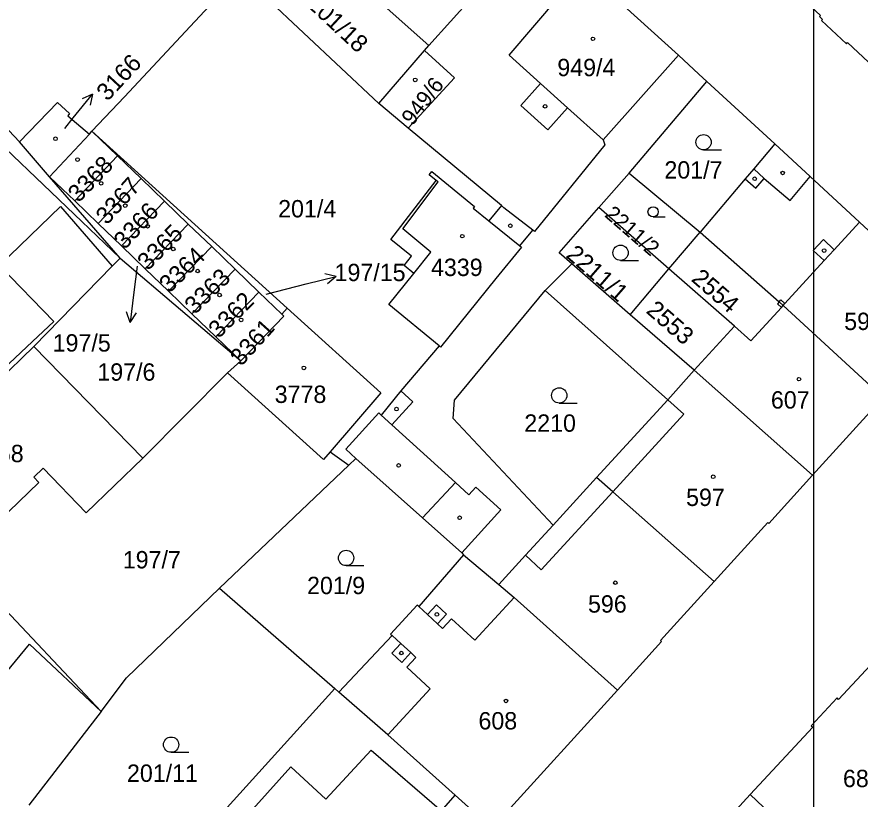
# Model space of a CAD drawing. Extents: x -679220 to -673243, y -1075091 to -1066557.
# Drawn here: x -676328.1 to -676245.5, y -1071250.4 to -1071173.8 of the extents above; entities that cross this region are included whole.
import ezdxf

# ---------------------------------------------------------------- set-up
doc = ezdxf.new("R2010")
doc.units = 0
for name, color, linetype in [('Default', 7, 'Continuous'), ('Hranice parcel', 7, 'Continuous'), ('Parcelní čísla', 7, 'Continuous'), ('Pop  PČ popisy', 7, 'Continuous'), ('Vnitřní kresba', 7, 'Continuous'), ('Značky budov', 7, 'Continuous'), ('Značky kultur', 7, 'Continuous')]:
    doc.layers.add(name, color=color, linetype=linetype)

msp = doc.modelspace()

# ---------------------------------------------------------------- linework, layer by layer
at = {"layer": 'Default'}
msp.add_lwpolyline([(-675625, -1071000), (-675625, -1071500), (-676250, -1071500), (-676250, -1071000)], close=True, dxfattribs=at)
at = {"layer": 'Hranice parcel'}
for p, q in [((-676292.64, -1071182.32), (-676306.23, -1071169.55)), ((-676287.72, -1071176.65), (-676281.09, -1071169.26)), ((-676288.14, -1071177.14), (-676287.72, -1071176.65)), ((-676292.64, -1071182.32), (-676288.14, -1071177.14)), ((-676268.11, -1071189.14), (-676260.49, -1071180.15)), ((-676260.49, -1071180.15), (-676253.82, -1071186.26)), ((-676289.74, -1071184.73), (-676292.64, -1071182.32)), ((-676280.61, -1071192.32), (-676289.74, -1071184.73)), ((-676324.88, -1071189.49), (-676320.96, -1071185.32)), ((-676320.96, -1071185.32), (-676320.73, -1071185.02)), ((-676320.73, -1071185.02), (-676301.59, -1071202.35)), ((-676318.21, -1071187.45), (-676320.73, -1071185.02)), ((-676324.88, -1071189.49), (-676327.84, -1071186.08)), ((-676318.21, -1071187.45), (-676322.42, -1071191.86)), ((-676315.91, -1071189.67), (-676318.21, -1071187.45)), ((-676322.42, -1071191.86), (-676324.88, -1071189.49)), ((-676317.98, -1071197.46), (-676324.88, -1071189.49)), ((-676315.91, -1071189.67), (-676320.11, -1071194.07)), ((-676313.61, -1071191.88), (-676315.91, -1071189.67)), ((-676271.07, -1071192.51), (-676268.11, -1071189.14)), ((-676268.11, -1071189.14), (-676261.15, -1071194.91)), ((-676320.11, -1071194.07), (-676322.42, -1071191.86)), ((-676313.61, -1071191.88), (-676317.84, -1071196.26)), ((-676311.29, -1071194.13), (-676313.61, -1071191.88)), ((-676280.61, -1071192.32), (-676281.84, -1071193.81)), ((-676264.2, -1071198.51), (-676271.07, -1071192.51)), ((-676317.84, -1071196.26), (-676320.11, -1071194.07)), ((-676311.29, -1071194.13), (-676315.51, -1071198.5)), ((-676309, -1071196.33), (-676311.29, -1071194.13)), ((-676264.2, -1071198.51), (-676261.15, -1071194.91)), ((-676261.15, -1071194.91), (-676253.4, -1071201.73)), ((-676315.51, -1071198.5), (-676317.84, -1071196.26)), ((-676309, -1071196.33), (-676313.22, -1071200.7)), ((-676306.71, -1071198.54), (-676309, -1071196.33)), ((-676318.74, -1071198.25), (-676317.98, -1071197.46)), ((-676317.98, -1071197.46), (-676306.15, -1071207.5)), ((-676276.32, -1071200.63), (-676273.72, -1071198.03)), ((-676268, -1071203), (-676273.72, -1071198.03)), ((-676326.41, -1071206.12), (-676318.74, -1071198.25)), ((-676313.22, -1071200.7), (-676315.51, -1071198.5)), ((-676306.71, -1071198.54), (-676310.94, -1071202.9)), ((-676304.38, -1071200.79), (-676306.71, -1071198.54)), ((-676268, -1071203), (-676264.2, -1071198.51)), ((-676257.78, -1071204.12), (-676264.2, -1071198.51)), ((-676310.94, -1071202.9), (-676313.22, -1071200.7)), ((-676304.38, -1071200.79), (-676308.6, -1071205.15)), ((-676302.14, -1071202.95), (-676304.38, -1071200.79)), ((-676286.73, -1071206.05), (-676291.66, -1071202.01)), ((-676308.6, -1071205.15), (-676310.94, -1071202.9)), ((-676301.59, -1071202.35), (-676302.14, -1071202.95)), ((-676261.73, -1071208.44), (-676268, -1071203)), ((-676257.78, -1071204.12), (-676261.73, -1071208.44)), ((-676306.15, -1071207.5), (-676308.6, -1071205.15)), ((-676339.24, -1071218.44), (-676326.41, -1071206.12)), ((-676315.76, -1071217.04), (-676326.41, -1071206.12)), ((-676307.44, -1071208.7), (-676306.15, -1071207.5)), ((-676315.76, -1071217.04), (-676307.44, -1071208.7)), ((-676250.13, -1071218.72), (-676261.73, -1071208.44)), ((-676250.13, -1071218.72), (-676243.22, -1071211.1)), ((-676297.38, -1071216.42), (-676295.56, -1071217.72)), ((-676295.56, -1071217.72), (-676294.87, -1071217.07)), ((-676308.23, -1071229.78), (-676295.56, -1071217.72)), ((-676308.23, -1071229.78), (-676296.95, -1071239.61)), ((-676326.84, -1071235.25), (-676319.81, -1071241.86)), ((-676296.54, -1071239.97), (-676296.95, -1071239.61)), ((-676281.56, -1071253.27), (-676269.23, -1071239.77)), ((-676319.81, -1071241.86), (-676326.9, -1071251.03))]:
    msp.add_line(p, q, dxfattribs=at)
for points in [[(-676261.28, -1071162.3), (-676252.88, -1071170.12), (-676253.02, -1071170.27), (-676249.35, -1071173.7), (-676249.45, -1071173.81), (-676249.16, -1071174.08), (-676249.26, -1071174.19), (-676246.82, -1071176.47), (-676246.72, -1071176.36), (-676238.5, -1071184.04), (-676238.61, -1071184.15), (-676238.42, -1071184.46), (-676236.41, -1071186.34), (-676236.16, -1071186.44), (-676236.06, -1071186.33), (-676235.7, -1071186.67), (-676235.59, -1071186.56), (-676231.81, -1071190.09), (-676230.87, -1071190.84), (-676229.69, -1071191.27), (-676228.42, -1071191.44), (-676227.02, -1071191.16), (-676225.61, -1071190.31)], [(-676302.23, -1071165.27), (-676300.62, -1071166.91), (-676299.71, -1071165.95), (-676287.72, -1071176.65)], [(-676274.24, -1071167.63), (-676272.63, -1071169.11), (-676263.28, -1071177.6)], [(-676308.33, -1071171.79), (-676317.54, -1071181.67), (-676320.73, -1071185.02)], [(-676327.84, -1071186.08), (-676335.77, -1071177.68), (-676338.56, -1071174.86)], [(-676288.14, -1071177.14), (-676285.22, -1071179.8), (-676289.74, -1071184.73)], [(-676263.28, -1071177.6), (-676270.66, -1071185.87), (-676270.47, -1071186.37), (-676277.38, -1071194.84), (-676277.55, -1071194.71), (-676280.37, -1071192.52), (-676280.61, -1071192.32)], [(-676260.49, -1071180.15), (-676261.28, -1071179.44), (-676263.28, -1071177.6)], [(-676327.84, -1071186.08), (-676324.09, -1071182.22), (-676322.92, -1071183.31), (-676323.1, -1071183.51), (-676320.96, -1071185.32)], [(-676253.82, -1071186.26), (-676255.89, -1071188.7), (-676256.75, -1071189.71), (-676261.15, -1071194.91)], [(-676253.82, -1071186.26), (-676250.38, -1071189.45), (-676245.54, -1071193.94), (-676235.82, -1071202.93)], [(-676291.66, -1071202.01), (-676289.19, -1071198.96), (-676290.14, -1071198.18), (-676289.41, -1071197.27), (-676291.46, -1071195.63), (-676287, -1071189.86), (-676287.68, -1071189.3), (-676287.42, -1071188.96), (-676283.24, -1071192.4), (-676283.38, -1071192.57), (-676281.84, -1071193.81)], [(-676344.83, -1071212.63), (-676340.37, -1071208.34), (-676329.82, -1071198.19), (-676323.81, -1071192.41), (-676318.74, -1071198.25)], [(-676273.72, -1071198.03), (-676274.97, -1071196.95), (-676271.07, -1071192.51)], [(-676281.84, -1071193.81), (-676278.81, -1071196.26), (-676278.65, -1071196.39)], [(-676278.65, -1071196.39), (-676281.15, -1071199.46), (-676286.57, -1071206.18), (-676286.73, -1071206.05)], [(-676271.29, -1071218.94), (-676275.56, -1071223.61), (-676285.35, -1071213.17), (-676285.2, -1071211.37), (-676276.32, -1071200.63)], [(-676276.32, -1071200.63), (-676264.3, -1071211.32), (-676271.29, -1071218.94)], [(-676253.4, -1071201.73), (-676253.56, -1071201.92), (-676253.17, -1071202.28), (-676256.19, -1071205.57), (-676257.78, -1071204.12)], [(-676253.4, -1071201.73), (-676253, -1071202.09), (-676243.22, -1071211.1)], [(-676302.14, -1071202.95), (-676301.93, -1071203.15), (-676306.15, -1071207.5)], [(-676301.59, -1071202.35), (-676292.42, -1071210.65), (-676297.38, -1071216.42)], [(-676286.73, -1071206.05), (-676290.47, -1071210.46), (-676292.41, -1071212.82), (-676292.63, -1071212.62), (-676295.86, -1071216.18), (-676294.87, -1071217.07)], [(-676297.38, -1071216.42), (-676298.03, -1071217.18), (-676307.44, -1071208.7)], [(-676333.82, -1071227.03), (-676325.94, -1071219.42), (-676326.42, -1071218.92), (-676325.51, -1071218.04), (-676321.31, -1071222.4), (-676315.76, -1071217.04)], [(-676294.87, -1071217.07), (-676288.35, -1071222.9), (-676284.51, -1071226.33), (-676284.33, -1071226.5)], [(-676259.78, -1071229.12), (-676254.52, -1071223.34), (-676254.41, -1071223.44), (-676250.13, -1071218.72)], [(-676259.78, -1071229.12), (-676269.71, -1071220.34), (-676271.29, -1071218.94)], [(-676319.81, -1071241.86), (-676330.8, -1071230.22), (-676333.82, -1071227.03)], [(-676284.33, -1071226.5), (-676288.72, -1071231.58), (-676288.87, -1071231.45), (-676291.47, -1071234.28), (-676291.33, -1071234.41), (-676296.54, -1071239.97)], [(-676284.33, -1071226.5), (-676280.87, -1071229.41), (-676279.36, -1071230.69), (-676269.23, -1071239.77)], [(-676269.23, -1071239.77), (-676264.93, -1071235.01), (-676265.04, -1071234.91), (-676259.78, -1071229.12)], [(-676319.81, -1071241.86), (-676317.34, -1071238.57), (-676308.23, -1071229.78)], [(-676241.34, -1071233.94), (-676247.58, -1071240.67), (-676247.73, -1071240.53), (-676250.26, -1071243.26), (-676250.11, -1071243.4), (-676256.24, -1071249.99)], [(-676342.79, -1071252.17), (-676332.98, -1071242.66), (-676326.84, -1071235.25)], [(-676296.95, -1071239.61), (-676312.45, -1071256.75), (-676309.81, -1071259.59), (-676309.86, -1071260.73), (-676312.37, -1071264.12)], [(-676281.56, -1071253.27), (-676285.16, -1071250.05), (-676291.75, -1071244.15), (-676296.54, -1071239.97)], [(-676256.24, -1071249.99), (-676263, -1071257.4), (-676263.15, -1071257.27), (-676266, -1071260.39)], [(-676233.82, -1071269.42), (-676240.1, -1071263.97), (-676246.64, -1071258.22), (-676247.07, -1071258.67), (-676248.33, -1071257.48), (-676256.24, -1071249.99)]]:
    msp.add_lwpolyline(points, dxfattribs=at)
at = {"layer": 'Pop  PČ popisy'}
for p, q in [((-676322.56, -1071183.73), (-676320.671, -1071181.398)), ((-676320.671, -1071181.398), (-676321.691, -1071181.861)), ((-676320.671, -1071181.398), (-676320.913, -1071182.491)), ((-676323.39, -1071184.77), (-676322.56, -1071183.73)), ((-676316.3, -1071198.26), (-676316.61, -1071200.78)), ((-676299.73, -1071199.98), (-676296.818, -1071199.254)), ((-676296.818, -1071199.254), (-676297.911, -1071199.01)), ((-676296.818, -1071199.254), (-676297.669, -1071199.982)), ((-676303.67, -1071200.99), (-676299.73, -1071199.98)), ((-676316.61, -1071200.78), (-676316.976, -1071203.759)), ((-676316.976, -1071203.759), (-676317.351, -1071202.704)), ((-676316.976, -1071203.759), (-676316.357, -1071202.826))]:
    msp.add_line(p, q, dxfattribs=at)
at = {"layer": 'Vnitřní kresba'}
for p, q in [((-676279.86, -1071177.58), (-676272.63, -1071169.11)), ((-676317.98, -1071197.46), (-676340.06, -1071176.34)), ((-676276.78, -1071180.36), (-676279.86, -1071177.58)), ((-676278.72, -1071182.52), (-676276.78, -1071180.36)), ((-676274.13, -1071182.74), (-676276.78, -1071180.36)), ((-676276.07, -1071184.9), (-676278.72, -1071182.52)), ((-676274.13, -1071182.74), (-676276.07, -1071184.9)), ((-676270.66, -1071185.87), (-676274.13, -1071182.74)), ((-676254.87, -1071189.65), (-676255.89, -1071188.7)), ((-676286.82, -1071190), (-676287, -1071189.86)), ((-676256.75, -1071189.71), (-676255.7, -1071190.61)), ((-676255.7, -1071190.61), (-676254.87, -1071189.65)), ((-676254.87, -1071189.65), (-676252.33, -1071191.83)), ((-676252.33, -1071191.83), (-676250.38, -1071189.45)), ((-676290.27, -1071194.6), (-676286.82, -1071190)), ((-676248.01, -1071196.63), (-676245.54, -1071193.94)), ((-676287.52, -1071196.89), (-676290.27, -1071194.6)), ((-676278.81, -1071196.26), (-676277.55, -1071194.71)), ((-676250.06, -1071196.72), (-676249.08, -1071195.65)), ((-676249.08, -1071195.65), (-676248.01, -1071196.63)), ((-676289.19, -1071198.96), (-676287.52, -1071196.89)), ((-676248.99, -1071197.7), (-676250.06, -1071196.72)), ((-676248.99, -1071197.7), (-676248.01, -1071196.63)), ((-676252.84, -1071201.91), (-676248.99, -1071197.7)), ((-676329.82, -1071198.19), (-676324.46, -1071203.68)), ((-676253.4, -1071201.73), (-676253.23, -1071201.55)), ((-676253.23, -1071201.55), (-676252.84, -1071201.91)), ((-676253.17, -1071202.28), (-676253, -1071202.09)), ((-676253, -1071202.09), (-676252.84, -1071201.91)), ((-676324.46, -1071203.68), (-676326.56, -1071205.61)), ((-676326.56, -1071205.61), (-676335.06, -1071213.65)), ((-676264.3, -1071211.32), (-676261.73, -1071208.44)), ((-676289.3, -1071211.52), (-676290.47, -1071210.46)), ((-676262.75, -1071212.74), (-676264.3, -1071211.32)), ((-676291.35, -1071213.78), (-676289.3, -1071211.52)), ((-676292.41, -1071212.82), (-676291.35, -1071213.78)), ((-676269.71, -1071220.34), (-676262.75, -1071212.74)), ((-676291.35, -1071213.78), (-676285.13, -1071219.42)), ((-676285.13, -1071219.42), (-676288.35, -1071222.9)), ((-676285.13, -1071219.42), (-676283.8, -1071220.63)), ((-676283.8, -1071220.63), (-676283.12, -1071219.89)), ((-676283.12, -1071219.89), (-676280.68, -1071222.11)), ((-676276.71, -1071227.98), (-676269.71, -1071220.34)), ((-676284.51, -1071226.33), (-676280.68, -1071222.11)), ((-676278.26, -1071226.56), (-676275.56, -1071223.61)), ((-676280.87, -1071229.41), (-676278.26, -1071226.56)), ((-676278.26, -1071226.56), (-676276.71, -1071227.98)), ((-676279.36, -1071230.69), (-676283.22, -1071234.88)), ((-676288.72, -1071231.58), (-676287.87, -1071232.36)), ((-676287.87, -1071232.36), (-676286.99, -1071231.4)), ((-676286.99, -1071231.4), (-676286.01, -1071232.31)), ((-676287.87, -1071232.36), (-676286.89, -1071233.26)), ((-676286.01, -1071232.31), (-676286.89, -1071233.26)), ((-676286.38, -1071233.74), (-676285.5, -1071232.78)), ((-676283.22, -1071234.88), (-676285.5, -1071232.78)), ((-676286.89, -1071233.26), (-676286.38, -1071233.74)), ((-676291.33, -1071234.41), (-676290.48, -1071235.19)), ((-676291.36, -1071236.15), (-676290.48, -1071235.19)), ((-676290.48, -1071235.19), (-676289.5, -1071236.09)), ((-676290.38, -1071237.05), (-676291.36, -1071236.15)), ((-676289.5, -1071236.09), (-676290.38, -1071237.05)), ((-676289.5, -1071236.09), (-676288.99, -1071236.57)), ((-676288.99, -1071236.57), (-676289.87, -1071237.52)), ((-676287.59, -1071239.62), (-676289.87, -1071237.52)), ((-676287.59, -1071239.62), (-676291.75, -1071244.15)), ((-676297.82, -1071250.43), (-676293.37, -1071245.63)), ((-676293.37, -1071245.63), (-676286.49, -1071251.58)), ((-676306.28, -1071252.85), (-676301.24, -1071247.26)), ((-676301.24, -1071247.26), (-676297.82, -1071250.43)), ((-676286.49, -1071251.58), (-676285.16, -1071250.05))]:
    msp.add_line(p, q, dxfattribs=at)
at = {"layer": 'Značky budov'}
for centre in [(-676271.647, -1071175.989), (-676289.057, -1071180.009), (-676276.337, -1071182.599), (-676324.297, -1071185.769), (-676322.137, -1071187.809), (-676253.067, -1071189.119), (-676255.807, -1071189.689), (-676319.827, -1071190.129), (-676317.467, -1071192.319), (-676315.277, -1071194.339), (-676279.737, -1071194.289), (-676284.447, -1071195.309), (-676312.767, -1071196.569), (-676249.007, -1071196.719), (-676310.367, -1071198.719), (-676308.227, -1071201.069), (-676306.117, -1071203.509), (-676299.967, -1071208.209), (-676251.467, -1071209.309), (-676290.897, -1071212.239), (-676290.687, -1071217.759), (-676259.867, -1071218.869), (-676284.707, -1071222.879), (-676269.457, -1071229.239), (-676286.937, -1071232.349), (-676290.427, -1071236.129), (-676280.167, -1071240.819)]:
    msp.add_circle(centre, 0.175, dxfattribs=at)
at = {"layer": 'Značky kultur'}
for p, q in [((-676260.813, -1071186.86), (-676259.063, -1071186.86)), ((-676265.755, -1071193.43), (-676264.583, -1071193.43)), ((-676268.943, -1071197.68), (-676267.193, -1071197.68)), ((-676274.953, -1071211.65), (-676273.203, -1071211.65)), ((-676295.833, -1071227.57), (-676294.083, -1071227.57)), ((-676312.973, -1071245.85), (-676311.223, -1071245.85))]:
    msp.add_line(p, q, dxfattribs=at)
for centre, radius in [((-676260.813, -1071186.11), 0.75), ((-676265.755, -1071192.927), 0.502), ((-676268.943, -1071196.93), 0.75), ((-676274.953, -1071210.9), 0.75), ((-676295.833, -1071226.82), 0.75), ((-676312.973, -1071245.1), 0.75)]:
    msp.add_circle(centre, radius, dxfattribs=at)

# ---------------------------------------------------------------- texts
at = {"layer": 'Parcelní čísla'}
for s, height, rotation, p in [('201/18', 1.7, 317, (-676299.756, -1071172.719)), ('3166', 1.7, 47, (-676319.208, -1071182.169)), ('949/6', 1.535, 52, (-676289.328, -1071184.559)), ('3368', 1.7, 46, (-676322.034, -1071192.099)), ('3367', 1.7, 48, (-676319.258, -1071194.279)), ('3366', 1.7, 47, (-676317.516, -1071196.694)), ('2211/2', 1.5, 319, (-676270.59, -1071193.33)), ('3365', 1.7, 45, (-676315.262, -1071198.764)), ('3364', 1.7, 44, (-676313.139, -1071200.947)), ('2211/1', 1.7, 319, (-676274.386, -1071197.291)), ('3363', 1.7, 44, (-676310.659, -1071203.047)), ('2554', 1.7, 319, (-676262.102, -1071199.63)), ('3362', 1.7, 45, (-676308.302, -1071205.394)), ('2553', 1.7, 319, (-676266.532, -1071202.74)), ('3361', 1.7, 48, (-676306.098, -1071208.119))]:
    msp.add_text(s, height=height, rotation=rotation, dxfattribs=at).set_placement(p)
for s, p in [('949/4', (-676275.138, -1071179.64)), ('201/7', (-676264.648, -1071189.67)), ('201/4', (-676302.488, -1071193.47)), ('197/15', (-676296.96, -1071199.71)), ('4339', (-676287.514, -1071199.21)), ('598', (-676247.035, -1071204.499)), ('197/5', (-676324.577, -1071206.608)), ('197/6', (-676320.198, -1071209.46)), ('3778', (-676302.824, -1071211.64)), ('607', (-676254.215, -1071212.19)), ('2210', (-676278.374, -1071214.46)), ('2358', (-676332.474, -1071217.44)), ('597', (-676262.525, -1071221.729)), ('197/7', (-676317.708, -1071227.84)), ('201/9', (-676299.658, -1071230.36)), ('596', (-676272.135, -1071232.17)), ('608', (-676282.865, -1071243.61)), ('201/11', (-676317.297, -1071248.739)), ('689/1', (-676247.158, -1071249.259))]:
    msp.add_text(s, height=1.7, dxfattribs=at).set_placement(p)

doc.saveas('drawing.dxf')
